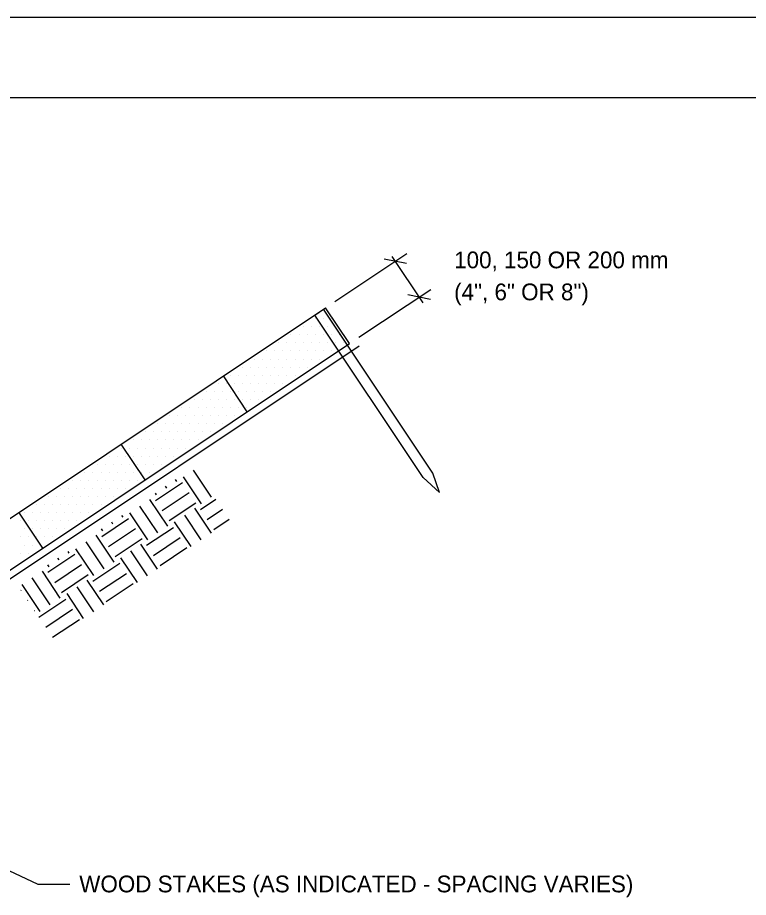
# Model space of a CAD drawing. Extents: x 638850 to 644908, y 297188 to 298900.
# Drawn here: x 641721.5 to 641845.1, y 297722.6 to 297871.3 of the extents above; entities that cross this region are included whole.
import ezdxf

# ---------------------------------------------------------------- set-up
doc = ezdxf.new("R2010")
doc.units = 0
for name, color, linetype in [('1', 7, 'Continuous'), ('11', 7, 'Continuous'), ('12', 7, 'Continuous'), ('3', 7, 'Continuous'), ('4', 7, 'Continuous'), ('5', 7, 'Continuous'), ('6', 7, 'Continuous'), ('7', 7, 'Continuous')]:
    doc.layers.add(name, color=color, linetype=linetype)

msp = doc.modelspace()

# ---------------------------------------------------------------- linework, layer by layer
at = {"layer": '1'}
for p, q in [((642242.46, 297871.34), (641270.46, 297871.34)), ((641310.96, 297857.84), (642228.96, 297857.84))]:
    msp.add_line(p, q, dxfattribs=at)
at = {"layer": '11'}
for p, q in [((641773.86, 297821.81), (641773.86, 297821.81)), ((641771.81, 297820.45), (641771.81, 297820.45)), ((641773.18, 297820.45), (641773.18, 297820.45)), ((641774.54, 297820.45), (641774.54, 297820.45)), ((641769.76, 297819.08), (641769.76, 297819.08)), ((641771.13, 297819.08), (641771.13, 297819.08)), ((641772.49, 297819.08), (641772.49, 297819.08)), ((641773.86, 297819.08), (641773.86, 297819.08)), ((641775.23, 297819.08), (641775.23, 297819.08)), ((641767.71, 297817.71), (641767.71, 297817.71)), ((641769.08, 297817.71), (641769.08, 297817.71)), ((641770.44, 297817.71), (641770.44, 297817.71)), ((641771.81, 297817.71), (641771.81, 297817.71)), ((641773.18, 297817.71), (641773.18, 297817.71)), ((641774.54, 297817.71), (641774.54, 297817.71)), ((641775.91, 297817.71), (641775.91, 297817.71)), ((641765.66, 297816.35), (641765.66, 297816.35)), ((641767.03, 297816.35), (641767.03, 297816.35)), ((641768.39, 297816.35), (641768.39, 297816.35)), ((641769.76, 297816.35), (641769.76, 297816.35)), ((641771.13, 297816.35), (641771.13, 297816.35)), ((641772.49, 297816.35), (641772.49, 297816.35)), ((641773.86, 297816.35), (641773.86, 297816.35)), ((641775.23, 297816.35), (641775.23, 297816.35)), ((641776.59, 297816.35), (641776.59, 297816.35)), ((641763.61, 297814.98), (641763.61, 297814.98)), ((641764.98, 297814.98), (641764.98, 297814.98)), ((641766.34, 297814.98), (641766.34, 297814.98)), ((641767.71, 297814.98), (641767.71, 297814.98)), ((641769.08, 297814.98), (641769.08, 297814.98)), ((641770.44, 297814.98), (641770.44, 297814.98)), ((641771.81, 297814.98), (641771.81, 297814.98)), ((641773.18, 297814.98), (641773.18, 297814.98)), ((641774.54, 297814.98), (641774.54, 297814.98)), ((641761.56, 297813.61), (641761.56, 297813.61)), ((641762.93, 297813.61), (641762.93, 297813.61)), ((641764.29, 297813.61), (641764.29, 297813.61)), ((641765.66, 297813.61), (641765.66, 297813.61)), ((641767.03, 297813.61), (641767.03, 297813.61)), ((641768.39, 297813.61), (641768.39, 297813.61)), ((641769.76, 297813.61), (641769.76, 297813.61)), ((641771.13, 297813.61), (641771.13, 297813.61)), ((641772.49, 297813.61), (641772.49, 297813.61)), ((641759.51, 297812.25), (641759.51, 297812.25)), ((641760.87, 297812.25), (641760.87, 297812.25)), ((641762.24, 297812.25), (641762.24, 297812.25)), ((641763.61, 297812.25), (641763.61, 297812.25)), ((641764.98, 297812.25), (641764.98, 297812.25)), ((641766.34, 297812.25), (641766.34, 297812.25)), ((641767.71, 297812.25), (641767.71, 297812.25)), ((641769.08, 297812.25), (641769.08, 297812.25)), ((641770.44, 297812.25), (641770.44, 297812.25)), ((641757.46, 297810.88), (641757.46, 297810.88)), ((641758.82, 297810.88), (641758.82, 297810.88)), ((641760.19, 297810.88), (641760.19, 297810.88)), ((641761.56, 297810.88), (641761.56, 297810.88)), ((641762.93, 297810.88), (641762.93, 297810.88)), ((641764.29, 297810.88), (641764.29, 297810.88)), ((641765.66, 297810.88), (641765.66, 297810.88)), ((641767.03, 297810.88), (641767.03, 297810.88)), ((641768.39, 297810.88), (641768.39, 297810.88)), ((641755.41, 297809.51), (641755.41, 297809.51)), ((641756.78, 297809.51), (641756.78, 297809.51)), ((641758.14, 297809.51), (641758.14, 297809.51)), ((641759.51, 297809.51), (641759.51, 297809.51)), ((641760.87, 297809.51), (641760.87, 297809.51)), ((641762.24, 297809.51), (641762.24, 297809.51)), ((641763.61, 297809.51), (641763.61, 297809.51)), ((641764.98, 297809.51), (641764.98, 297809.51)), ((641766.34, 297809.51), (641766.34, 297809.51)), ((641753.36, 297808.15), (641753.36, 297808.15)), ((641754.72, 297808.15), (641754.72, 297808.15)), ((641756.09, 297808.15), (641756.09, 297808.15)), ((641757.46, 297808.15), (641757.46, 297808.15)), ((641758.82, 297808.15), (641758.82, 297808.15)), ((641760.19, 297808.15), (641760.19, 297808.15)), ((641761.56, 297808.15), (641761.56, 297808.15)), ((641762.93, 297808.15), (641762.93, 297808.15)), ((641764.29, 297808.15), (641764.29, 297808.15)), ((641749.26, 297805.41), (641749.26, 297805.41)), ((641750.62, 297805.41), (641750.62, 297805.41)), ((641751.31, 297806.78), (641751.31, 297806.78)), ((641751.99, 297805.41), (641751.99, 297805.41)), ((641752.67, 297806.78), (641752.67, 297806.78)), ((641753.36, 297805.41), (641753.36, 297805.41)), ((641754.04, 297806.78), (641754.04, 297806.78)), ((641754.72, 297805.41), (641754.72, 297805.41)), ((641755.41, 297806.78), (641755.41, 297806.78)), ((641756.09, 297805.41), (641756.09, 297805.41)), ((641756.78, 297806.78), (641756.78, 297806.78)), ((641757.46, 297805.41), (641757.46, 297805.41)), ((641758.14, 297806.78), (641758.14, 297806.78)), ((641758.82, 297805.41), (641758.82, 297805.41)), ((641759.51, 297806.78), (641759.51, 297806.78)), ((641760.19, 297805.41), (641760.19, 297805.41)), ((641760.87, 297806.78), (641760.87, 297806.78)), ((641762.24, 297806.78), (641762.24, 297806.78)), ((641747.21, 297804.04), (641747.21, 297804.04)), ((641748.57, 297804.04), (641748.57, 297804.04)), ((641749.94, 297804.04), (641749.94, 297804.04)), ((641751.31, 297804.04), (641751.31, 297804.04)), ((641752.67, 297804.04), (641752.67, 297804.04)), ((641754.04, 297804.04), (641754.04, 297804.04)), ((641755.41, 297804.04), (641755.41, 297804.04)), ((641756.78, 297804.04), (641756.78, 297804.04)), ((641758.14, 297804.04), (641758.14, 297804.04)), ((641745.16, 297802.68), (641745.16, 297802.68)), ((641746.52, 297802.68), (641746.52, 297802.68)), ((641747.89, 297802.68), (641747.89, 297802.68)), ((641749.26, 297802.68), (641749.26, 297802.68)), ((641750.62, 297802.68), (641750.62, 297802.68)), ((641751.99, 297802.68), (641751.99, 297802.68)), ((641753.36, 297802.68), (641753.36, 297802.68)), ((641754.72, 297802.68), (641754.72, 297802.68)), ((641756.09, 297802.68), (641756.09, 297802.68)), ((641743.11, 297801.31), (641743.11, 297801.31)), ((641744.47, 297801.31), (641744.47, 297801.31)), ((641745.84, 297801.31), (641745.84, 297801.31)), ((641747.21, 297801.31), (641747.21, 297801.31)), ((641748.57, 297801.31), (641748.57, 297801.31)), ((641749.94, 297801.31), (641749.94, 297801.31)), ((641751.31, 297801.31), (641751.31, 297801.31)), ((641752.67, 297801.31), (641752.67, 297801.31)), ((641754.04, 297801.31), (641754.04, 297801.31)), ((641741.06, 297799.94), (641741.06, 297799.94)), ((641742.42, 297799.94), (641742.42, 297799.94)), ((641743.79, 297799.94), (641743.79, 297799.94)), ((641745.16, 297799.94), (641745.16, 297799.94)), ((641746.52, 297799.94), (641746.52, 297799.94)), ((641747.89, 297799.94), (641747.89, 297799.94)), ((641749.26, 297799.94), (641749.26, 297799.94)), ((641750.62, 297799.94), (641750.62, 297799.94)), ((641751.99, 297799.94), (641751.99, 297799.94)), ((641739, 297798.58), (641739, 297798.58)), ((641740.37, 297798.58), (641740.37, 297798.58)), ((641741.74, 297798.58), (641741.74, 297798.58)), ((641743.11, 297798.58), (641743.11, 297798.58)), ((641744.47, 297798.58), (641744.47, 297798.58)), ((641745.84, 297798.58), (641745.84, 297798.58)), ((641747.21, 297798.58), (641747.21, 297798.58)), ((641748.57, 297798.58), (641748.57, 297798.58)), ((641749.94, 297798.58), (641749.94, 297798.58)), ((641736.95, 297797.21), (641736.95, 297797.21)), ((641738.32, 297797.21), (641738.32, 297797.21)), ((641739.69, 297797.21), (641739.69, 297797.21)), ((641741.06, 297797.21), (641741.06, 297797.21)), ((641742.42, 297797.21), (641742.42, 297797.21)), ((641743.79, 297797.21), (641743.79, 297797.21)), ((641745.16, 297797.21), (641745.16, 297797.21)), ((641746.52, 297797.21), (641746.52, 297797.21)), ((641747.89, 297797.21), (641747.89, 297797.21)), ((641734.91, 297795.84), (641734.91, 297795.84)), ((641736.27, 297795.84), (641736.27, 297795.84)), ((641737.64, 297795.84), (641737.64, 297795.84)), ((641739, 297795.84), (641739, 297795.84)), ((641740.37, 297795.84), (641740.37, 297795.84)), ((641741.74, 297795.84), (641741.74, 297795.84)), ((641743.11, 297795.84), (641743.11, 297795.84)), ((641744.47, 297795.84), (641744.47, 297795.84)), ((641745.84, 297795.84), (641745.84, 297795.84)), ((641732.85, 297794.48), (641732.85, 297794.48)), ((641734.22, 297794.48), (641734.22, 297794.48)), ((641735.59, 297794.48), (641735.59, 297794.48)), ((641736.95, 297794.48), (641736.95, 297794.48)), ((641738.32, 297794.48), (641738.32, 297794.48)), ((641739.69, 297794.48), (641739.69, 297794.48)), ((641741.06, 297794.48), (641741.06, 297794.48)), ((641742.42, 297794.48), (641742.42, 297794.48)), ((641743.79, 297794.48), (641743.79, 297794.48)), ((641730.8, 297793.11), (641730.8, 297793.11)), ((641732.17, 297793.11), (641732.17, 297793.11)), ((641733.54, 297793.11), (641733.54, 297793.11)), ((641734.91, 297793.11), (641734.91, 297793.11)), ((641736.27, 297793.11), (641736.27, 297793.11)), ((641737.64, 297793.11), (641737.64, 297793.11)), ((641739, 297793.11), (641739, 297793.11)), ((641740.37, 297793.11), (641740.37, 297793.11)), ((641741.74, 297793.11), (641741.74, 297793.11)), ((641728.75, 297791.74), (641728.75, 297791.74)), ((641730.12, 297791.74), (641730.12, 297791.74)), ((641731.49, 297791.74), (641731.49, 297791.74)), ((641732.85, 297791.74), (641732.85, 297791.74)), ((641734.22, 297791.74), (641734.22, 297791.74)), ((641735.59, 297791.74), (641735.59, 297791.74)), ((641736.95, 297791.74), (641736.95, 297791.74)), ((641738.32, 297791.74), (641738.32, 297791.74)), ((641739.69, 297791.74), (641739.69, 297791.74)), ((641724.65, 297789.01), (641724.65, 297789.01)), ((641726.02, 297789.01), (641726.02, 297789.01)), ((641726.7, 297790.38), (641726.7, 297790.38)), ((641727.39, 297789.01), (641727.39, 297789.01)), ((641728.07, 297790.38), (641728.07, 297790.38)), ((641728.75, 297789.01), (641728.75, 297789.01)), ((641729.44, 297790.38), (641729.44, 297790.38)), ((641730.12, 297789.01), (641730.12, 297789.01)), ((641730.8, 297790.38), (641730.8, 297790.38)), ((641731.49, 297789.01), (641731.49, 297789.01)), ((641732.17, 297790.38), (641732.17, 297790.38)), ((641732.85, 297789.01), (641732.85, 297789.01)), ((641733.54, 297790.38), (641733.54, 297790.38)), ((641734.22, 297789.01), (641734.22, 297789.01)), ((641734.91, 297790.38), (641734.91, 297790.38)), ((641735.59, 297789.01), (641735.59, 297789.01)), ((641736.27, 297790.38), (641736.27, 297790.38)), ((641737.64, 297790.38), (641737.64, 297790.38)), ((641722.6, 297787.64), (641722.6, 297787.64)), ((641723.97, 297787.64), (641723.97, 297787.64)), ((641725.34, 297787.64), (641725.34, 297787.64)), ((641726.7, 297787.64), (641726.7, 297787.64)), ((641728.07, 297787.64), (641728.07, 297787.64)), ((641729.44, 297787.64), (641729.44, 297787.64)), ((641730.8, 297787.64), (641730.8, 297787.64)), ((641732.17, 297787.64), (641732.17, 297787.64)), ((641733.54, 297787.64), (641733.54, 297787.64)), ((641721.92, 297786.28), (641721.92, 297786.28)), ((641723.29, 297786.28), (641723.29, 297786.28)), ((641724.65, 297786.28), (641724.65, 297786.28)), ((641726.02, 297786.28), (641726.02, 297786.28)), ((641727.39, 297786.28), (641727.39, 297786.28)), ((641728.75, 297786.28), (641728.75, 297786.28)), ((641730.12, 297786.28), (641730.12, 297786.28)), ((641731.49, 297786.28), (641731.49, 297786.28)), ((641722.6, 297784.91), (641722.6, 297784.91)), ((641723.97, 297784.91), (641723.97, 297784.91)), ((641725.34, 297784.91), (641725.34, 297784.91)), ((641726.7, 297784.91), (641726.7, 297784.91)), ((641728.07, 297784.91), (641728.07, 297784.91)), ((641729.44, 297784.91), (641729.44, 297784.91)), ((641721.92, 297783.54), (641721.92, 297783.54)), ((641723.29, 297783.54), (641723.29, 297783.54)), ((641724.65, 297783.54), (641724.65, 297783.54)), ((641726.02, 297783.54), (641726.02, 297783.54)), ((641727.39, 297783.54), (641727.39, 297783.54)), ((641722.6, 297782.17), (641722.6, 297782.17)), ((641723.97, 297782.17), (641723.97, 297782.17)), ((641725.34, 297782.17), (641725.34, 297782.17)), ((641721.92, 297780.81), (641721.92, 297780.81)), ((641723.29, 297780.81), (641723.29, 297780.81))]:
    msp.add_line(p, q, dxfattribs=at)
at = {"layer": '12'}
for p, q in [((641752.57, 297789.14), (641749.54, 297793.69)), ((641754.28, 297790.28), (641751.25, 297794.83)), ((641744.8, 297789.71), (641749.35, 297792.74)), ((641746.7, 297791.8), (641746.49, 297792.11)), ((641748.4, 297792.93), (641748.2, 297793.25)), ((641744.99, 297790.66), (641744.78, 297790.97)), ((641745.94, 297788.01), (641750.49, 297791.04)), ((641746.89, 297785.35), (641743.85, 297789.9)), ((641747.08, 297786.3), (641751.63, 297789.33)), ((641752.39, 297788.2), (641755.01, 297789.94)), ((641743.48, 297783.08), (641740.45, 297787.62)), ((641745.18, 297784.22), (641742.15, 297788.76)), ((641754.24, 297784.19), (641751.44, 297788.39)), ((641753.52, 297786.49), (641756.14, 297788.24)), ((641735.71, 297783.64), (641740.25, 297786.68)), ((641737.6, 297785.73), (641737.39, 297786.04)), ((641739.31, 297786.87), (641739.1, 297787.18)), ((641750.83, 297781.91), (641748.03, 297786.11)), ((641752.53, 297783.05), (641749.73, 297787.25)), ((641754.66, 297784.78), (641757.28, 297786.53)), ((641735.9, 297784.59), (641735.69, 297784.9)), ((641736.84, 297781.94), (641741.39, 297784.97)), ((641743.29, 297782.13), (641747.84, 297785.16)), ((641737.79, 297779.29), (641734.76, 297783.83)), ((641737.98, 297780.23), (641742.53, 297783.27)), ((641744.43, 297780.42), (641748.97, 297783.46)), ((641734.38, 297777.01), (641731.35, 297781.56)), ((641736.09, 297778.15), (641733.05, 297782.7)), ((641745.14, 297778.12), (641742.34, 297782.32)), ((641745.56, 297778.72), (641750.11, 297781.75)), ((641726.61, 297777.58), (641731.16, 297780.61)), ((641730.21, 297780.8), (641730, 297781.11)), ((641741.73, 297775.84), (641738.93, 297780.04)), ((641743.43, 297776.98), (641740.64, 297781.18)), ((641726.8, 297778.52), (641726.59, 297778.84)), ((641727.75, 297775.87), (641732.29, 297778.91)), ((641728.5, 297779.66), (641728.3, 297779.97)), ((641734.19, 297776.06), (641738.74, 297779.1)), ((641728.69, 297773.22), (641725.66, 297777.77)), ((641728.88, 297774.17), (641733.43, 297777.2)), ((641735.33, 297774.36), (641739.88, 297777.39)), ((641726.99, 297772.08), (641723.96, 297776.63)), ((641736.04, 297772.05), (641733.24, 297776.25)), ((641736.47, 297772.65), (641741.01, 297775.68)), ((641722.02, 297774.52), (641722.06, 297774.54)), ((641725.28, 297770.94), (641722.25, 297775.49)), ((641734.34, 297770.91), (641731.54, 297775.11)), ((641723.16, 297772.81), (641723.2, 297772.84)), ((641725.09, 297770), (641729.64, 297773.03)), ((641732.63, 297769.78), (641729.83, 297773.98)), ((641724.29, 297771.1), (641724.34, 297771.13)), ((641726.23, 297768.29), (641730.78, 297771.32)), ((641727.37, 297766.58), (641731.92, 297769.62))]:
    msp.add_line(p, q, dxfattribs=at)
at = {"layer": '4'}
for p, q in [((641652.57, 297741.6), (641773.57, 297822.3)), ((641777.61, 297816.23), (641773.57, 297822.3)), ((641656.61, 297735.54), (641777.61, 297816.23)), ((641760.32, 297804.7), (641756.28, 297810.77)), ((641743.04, 297793.18), (641739, 297799.24)), ((641725.75, 297781.65), (641721.71, 297787.71))]:
    msp.add_line(p, q, dxfattribs=at)
at = {"layer": '5'}
for p, q in [((641775.15, 297823.35), (641787.3, 297831.46)), ((641790.04, 297823.1), (641784.8, 297830.96)), ((641787.24, 297829.77), (641783.45, 297830.53)), ((641779.19, 297817.29), (641791.35, 297825.39)), ((641791.28, 297823.71), (641787.49, 297824.46)), ((641724.93, 297724.81), (641706.37, 297733.43)), ((641730.33, 297724.81), (641724.93, 297724.81))]:
    msp.add_line(p, q, dxfattribs=at)
at = {"layer": '6'}
for p, q in [((641771.74, 297821.06), (641773.23, 297822.06)), ((641791.71, 297794.35), (641773.23, 297822.06)), ((641790.04, 297793.62), (641771.74, 297821.06)), ((641790.04, 297793.62), (641792.8, 297791.06)), ((641792.8, 297791.06), (641791.71, 297794.35))]:
    msp.add_line(p, q, dxfattribs=at)
at = {"layer": '7'}
msp.add_line((641657.21, 297734.47), (641779.22, 297815.85), dxfattribs=at)

# ---------------------------------------------------------------- texts
at = {"layer": '3'}
for s, height, p in [('100, 150 OR 200 mm', 2.835, (641795.3, 297828.96)), ('(4", 6" OR 8")', 2.835, (641795.3, 297823.55)), ('WOOD STAKES (AS INDICATED - SPACING VARIES)', 2.8341, (641731.9, 297723.47))]:
    msp.add_text(s, height=height, dxfattribs=at).set_placement(p)

doc.saveas('drawing.dxf')
